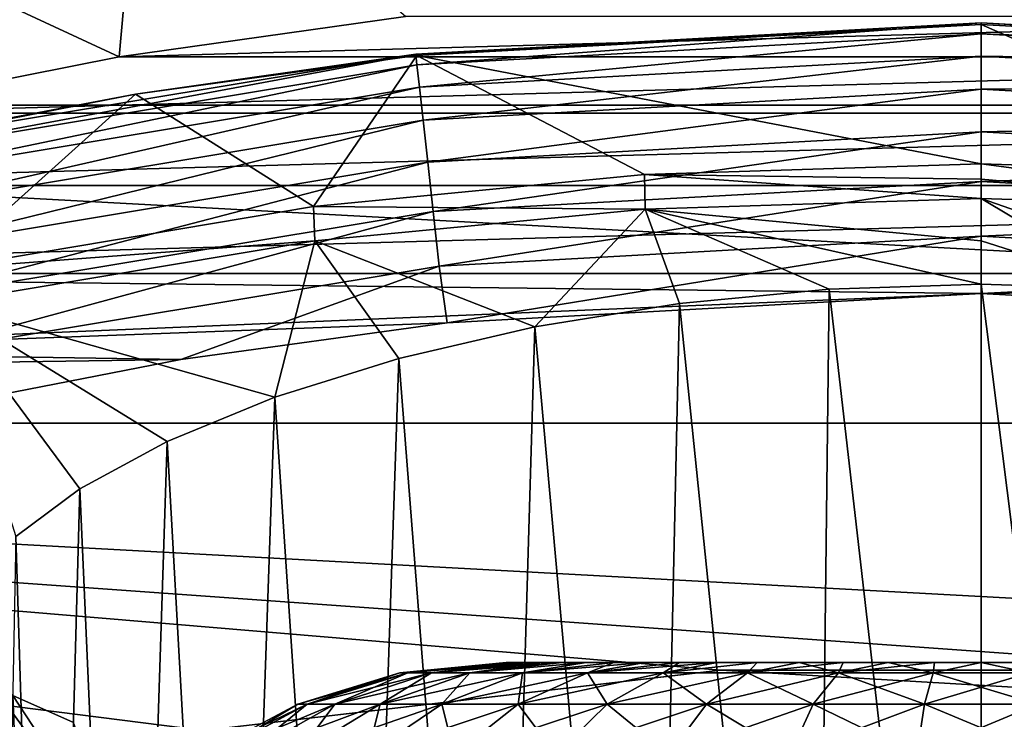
# Model space of a CAD drawing. Header units: metres. Extents: x -81 to 81, y -160 to 24.
# Tile 366 of 424: x -3.54 to 0.09, y 16.29 to 18.87. Entities that reach past the tile are written whole.
import ezdxf

# ---------------------------------------------------------------- set-up
doc = ezdxf.new("R2010")
doc.units = ezdxf.units.M
doc.layers.add('solid_501850_SW0001', color=7, linetype='CONTINUOUS')

msp = doc.modelspace()

# ---------------------------------------------------------------- linework, layer by layer
at = {"layer": 'solid_501850_SW0001'}
for points in [[(-3.088714, 19.705898, 48.653908), (-4.609802, 19.396812, 48.654121), (-3.175498, 18.731562, 54)], [(-3.088714, 19.705898, 48.653908), (-3.175498, 18.731562, 54), (-2.120815, 18.880449, 54)], [(-9.836944, 18.553551, 2), (-7.772657, 19.508612, 2), (9.836944, 18.553551, 2)], [(-7.772657, 19.508612, 2), (7.772657, 19.508612, 2), (9.836944, 18.553551, 2)], [(-4.609802, 19.396812, 48.654121), (-4.223247, 18.523478, 54), (-3.175498, 18.731562, 54)], [(2.120862, 18.880444, 54), (-2.120815, 18.880449, 54), (-3.175498, 18.731562, 54)], [(3.175545, 18.731554, 54), (2.120862, 18.880444, 54), (-3.175498, 18.731562, 54)], [(-2.083004, 18.741423, 54.919605), (0, 18.851082, 55.130589), (0, 18.856401, 54.919605)], [(-2.083004, 18.741423, 54.919605), (0, 18.856401, 54.919605), (-2.078663, 18.702162, 54.710777)], [(-2.083004, 18.741423, 54.919605), (-2.078779, 18.73667, 55.129597), (0, 18.851082, 55.130589)], [(0, 18.33707, 59.032978), (0, 18.851082, 55.130589), (-2.078779, 18.73667, 55.129597)], [(-2.078663, 18.702162, 54.710777), (0, 18.856401, 54.919605), (0, 18.816902, 54.710777)], [(0, 18.856401, 54.919605), (0, 18.851082, 55.130589), (2.078147, 18.736738, 55.129597)], [(0, 18.856401, 54.919605), (2.078147, 18.736738, 55.129597), (2.083102, 18.741415, 54.919605)], [(0, 18.856401, 54.919605), (2.083102, 18.741415, 54.919605), (0, 18.816902, 54.710777)], [(1.267307, 18.296041, 59.025124), (0, 18.851082, 55.130589), (0, 18.33707, 59.032978)], [(1.267307, 18.296041, 59.025124), (2.078147, 18.736738, 55.129597), (0, 18.851082, 55.130589)], [(-2.078663, 18.702162, 54.710777), (0, 18.816902, 54.710777), (-2.069569, 18.619923, 54.515015)], [(-2.069569, 18.619923, 54.515015), (0, 18.816902, 54.710777), (0, 18.734161, 54.515015)], [(0, 18.816902, 54.710777), (2.07876, 18.702154, 54.710777), (0, 18.734161, 54.515015)], [(2.083102, 18.741415, 54.919605), (2.07876, 18.702154, 54.710777), (0, 18.816902, 54.710777)], [(3.175545, 18.731554, 54), (-3.175498, 18.731562, 54), (-4.223247, 18.523478, 54)], [(4.223292, 18.523466, 54), (3.175545, 18.731554, 54), (-4.223247, 18.523478, 54)], [(-4.140142, 18.399446, 54.919605), (-3.115686, 18.593439, 55.128529), (-2.083004, 18.741423, 54.919605)], [(-4.140142, 18.399446, 54.919605), (-2.083004, 18.741423, 54.919605), (-4.131554, 18.360889, 54.710777)], [(-2.083004, 18.741423, 54.919605), (-2.078663, 18.702162, 54.710777), (-4.131554, 18.360889, 54.710777)], [(-2.083004, 18.741423, 54.919605), (-3.115686, 18.593439, 55.128529), (-2.078779, 18.73667, 55.129597)], [(-2.459455, 18.179604, 59.018349), (-2.078779, 18.73667, 55.129597), (-3.115686, 18.593439, 55.128529)], [(-2.459455, 18.179604, 59.018349), (-1.239717, 18.297846, 59.025238), (-2.078779, 18.73667, 55.129597)], [(-1.239717, 18.297846, 59.025238), (0, 18.33707, 59.032978), (-2.078779, 18.73667, 55.129597)], [(-2.069569, 18.619923, 54.515015), (0, 18.734161, 54.515015), (-2.056133, 18.498423, 54.341156)], [(-2.056133, 18.498423, 54.341156), (0, 18.734161, 54.515015), (0, 18.611919, 54.341156)], [(0, 18.734161, 54.515015), (2.069666, 18.619915, 54.515015), (0, 18.611919, 54.341156)], [(2.07876, 18.702154, 54.710777), (2.069666, 18.619915, 54.515015), (0, 18.734161, 54.515015)], [(-4.131554, 18.360889, 54.710777), (-2.078663, 18.702162, 54.710777), (-4.113564, 18.280128, 54.515015)], [(-2.078663, 18.702162, 54.710777), (-2.069569, 18.619923, 54.515015), (-4.113564, 18.280128, 54.515015)], [(-4.113564, 18.280128, 54.515015), (-2.069569, 18.619923, 54.515015), (-4.086986, 18.160812, 54.341156)], [(-2.069569, 18.619923, 54.515015), (-2.056133, 18.498423, 54.341156), (-4.086986, 18.160812, 54.341156)], [(2.069666, 18.619915, 54.515015), (2.05623, 18.498415, 54.341156), (0, 18.611919, 54.341156)], [(-3.833294, 17.949776, 59.015533), (-3.115686, 18.593439, 55.128529), (-4.145945, 18.393166, 55.127003)], [(-4.140142, 18.399446, 54.919605), (-4.145945, 18.393166, 55.127003), (-3.115686, 18.593439, 55.128529)], [(-3.833294, 17.949776, 59.015533), (-2.459455, 18.179604, 59.018349), (-3.115686, 18.593439, 55.128529)], [(-2.056133, 18.498423, 54.341156), (0, 18.611919, 54.341156), (-2.038962, 18.343147, 54.19706)], [(-2.038962, 18.343147, 54.19706), (0, 18.611919, 54.341156), (0, 18.455698, 54.19706)], [(0, 18.611919, 54.341156), (2.05623, 18.498415, 54.341156), (0, 18.455698, 54.19706)], [(-11.784824, 17.381531, 2), (-9.836944, 18.553551, 2), (11.784824, 17.381531, 2)], [(-9.836944, 18.553551, 2), (9.836944, 18.553551, 2), (11.784824, 17.381531, 2)], [(4.223292, 18.523466, 54), (-4.223247, 18.523478, 54), (-5.258722, 18.256914, 54)], [(5.258767, 18.256901, 54), (4.223292, 18.523466, 54), (-5.258722, 18.256914, 54)], [(-4.086986, 18.160812, 54.341156), (-2.056133, 18.498423, 54.341156), (-4.05302, 18.008327, 54.19706)], [(-2.056133, 18.498423, 54.341156), (-2.038962, 18.343147, 54.19706), (-4.05302, 18.008327, 54.19706)], [(2.05623, 18.498415, 54.341156), (2.03906, 18.34314, 54.19706), (0, 18.455698, 54.19706)], [(-2.038962, 18.343147, 54.19706), (0, 18.455698, 54.19706), (-2.018831, 18.161114, 54.08923)], [(-2.018831, 18.161114, 54.08923), (0, 18.455698, 54.19706), (0, 18.272554, 54.08923)], [(0, 18.455698, 54.19706), (2.03906, 18.34314, 54.19706), (0, 18.272554, 54.08923)], [(-4.05302, 18.008327, 54.19706), (-2.038962, 18.343147, 54.19706), (-4.0132, 17.829565, 54.08923)], [(-2.038962, 18.343147, 54.19706), (-2.018831, 18.161114, 54.08923), (-4.0132, 17.829565, 54.08923)], [(0, 18.280491, 59.407574), (0, 18.33707, 59.032978), (-1.239717, 18.297846, 59.025238)], [(2.03906, 18.34314, 54.19706), (2.01893, 18.161104, 54.08923), (0, 18.272554, 54.08923)], [(1.267307, 18.296041, 59.025124), (0, 18.33707, 59.032978), (1.264259, 18.168947, 59.771915)], [(0, 18.280491, 59.407574), (1.264259, 18.168947, 59.771915), (0, 18.33707, 59.032978)], [(-2.459455, 18.179604, 59.018349), (-1.237428, 18.170704, 59.77203), (-1.239717, 18.297846, 59.025238)], [(-1.239717, 18.297846, 59.025238), (-1.237428, 18.170704, 59.77203), (0, 18.209763, 59.779762)], [(0, 18.280491, 59.407574), (-1.239717, 18.297846, 59.025238), (0, 18.209763, 59.779762)], [(5.258767, 18.256901, 54), (-5.258722, 18.256914, 54), (-6.275395, 17.933437, 54)], [(6.27544, 17.933422, 54), (5.258767, 18.256901, 54), (-6.275395, 17.933437, 54)], [(-2.018831, 18.161114, 54.08923), (0, 18.272554, 54.08923), (-1.996651, 17.960541, 54.022541)], [(-1.996651, 17.960541, 54.022541), (0, 18.272554, 54.08923), (0, 18.070759, 54.022541)], [(0, 18.280491, 59.407574), (0, 18.209763, 59.779762), (1.264259, 18.168947, 59.771915)], [(0, 18.272554, 54.08923), (2.01893, 18.161104, 54.08923), (0, 18.070759, 54.022541)], [(-3.833294, 17.949776, 59.015533), (-2.454481, 18.05304, 59.764378), (-2.459455, 18.179604, 59.018349)], [(-2.459455, 18.179604, 59.018349), (-2.454481, 18.05304, 59.764378), (-1.237428, 18.170704, 59.77203)], [(0, 18.053535, 60.515163), (0, 18.209763, 59.779762), (-1.237428, 18.170704, 59.77203)], [(0.559758, 17.875805, 61.292011), (0, 18.209763, 59.779762), (0, 18.053535, 60.515163)], [(1.111032, 17.823277, 61.418365), (1.264259, 18.168947, 59.771915), (0, 18.209763, 59.779762)], [(0.559758, 17.875805, 61.292011), (1.111032, 17.823277, 61.418365), (0, 18.209763, 59.779762)], [(-4.0132, 17.829565, 54.08923), (-2.018831, 18.161114, 54.08923), (-3.969324, 17.632597, 54.022541)], [(-2.018831, 18.161114, 54.08923), (-1.996651, 17.960541, 54.022541), (-3.969324, 17.632597, 54.022541)], [(-1.643944, 17.737122, 61.629547), (-1.237428, 18.170704, 59.77203), (-2.454481, 18.05304, 59.764378)], [(-1.643944, 17.737122, 61.629547), (-1.111052, 17.823273, 61.418373), (-1.237428, 18.170704, 59.77203)], [(0, 17.893444, 61.25), (0, 18.053535, 60.515163), (-1.237428, 18.170704, 59.77203)], [(-0.559768, 17.875803, 61.292015), (0, 17.893444, 61.25), (-1.237428, 18.170704, 59.77203)], [(-1.111052, 17.823273, 61.418373), (-0.559768, 17.875803, 61.292015), (-1.237428, 18.170704, 59.77203)], [(2.01893, 18.161104, 54.08923), (1.99675, 17.960531, 54.022541), (0, 18.070759, 54.022541)], [(-1.996651, 17.960541, 54.022541), (0, 18.070759, 54.022541), (-1.966864, 17.751425, 54)], [(0, 18.070759, 54.022541), (0, 17.859646, 54), (-1.966864, 17.751425, 54)], [(0, 18.070759, 54.022541), (1.99675, 17.960531, 54.022541), (0, 17.859646, 54)], [(-3.833294, 17.949776, 59.015533), (-3.827794, 17.82395, 59.759834), (-2.454481, 18.05304, 59.764378)], [(-2.602003, 17.477022, 62.299614), (-2.454481, 18.05304, 59.764378), (-3.827794, 17.82395, 59.759834)], [(-2.602003, 17.477022, 62.299614), (-2.145114, 17.620308, 61.924129), (-2.454481, 18.05304, 59.764378)], [(-2.145114, 17.620308, 61.924129), (-1.643944, 17.737122, 61.629547), (-2.454481, 18.05304, 59.764378)], [(0.559758, 17.875805, 61.292011), (0, 18.053535, 60.515163), (0, 17.893444, 61.25)], [(0, 17.859646, 54), (-6.275395, 17.933437, 54), (-7.27099, 17.553694, 54)], [(0, 17.859646, 54), (6.27544, 17.933422, 54), (-6.275395, 17.933437, 54)], [(-3.969324, 17.632597, 54.022541), (-1.996651, 17.960541, 54.022541), (-2.948768, 17.61587, 54)], [(-1.996651, 17.960541, 54.022541), (-1.966864, 17.751425, 54), (-2.948768, 17.61587, 54)], [(1.99675, 17.960531, 54.022541), (1.967337, 17.751377, 54), (0, 17.859646, 54)], [(0, 17.859646, 54), (1.967337, 17.751377, 54), (6.27544, 17.933422, 54)], [(0, 13, 61.25), (0, 17.893444, 61.25), (-0.559768, 17.875803, 61.292015)], [(0.617232, 13, 61.301144), (0.559758, 17.875805, 61.292011), (0, 17.893444, 61.25)], [(0, 13, 61.25), (0.617232, 13, 61.301144), (0, 17.893444, 61.25)], [(-1.966864, 17.751425, 54), (0, 17.859646, 54), (-7.27099, 17.553694, 54)], [(-0.617232, 13, 61.301144), (-0.559768, 17.875803, 61.292015), (-1.111052, 17.823273, 61.418373)], [(-0.617232, 13, 61.301144), (0, 13, 61.25), (-0.559768, 17.875803, 61.292015)], [(-3.320518, 17.140249, 63.257397), (-3.827794, 17.82395, 59.759834), (-3.557027, 16.964121, 63.812542)], [(-2.998691, 17.314102, 62.748257), (-2.602003, 17.477022, 62.299614), (-3.827794, 17.82395, 59.759834)], [(-3.320518, 17.140249, 63.257397), (-2.998691, 17.314102, 62.748257), (-3.827794, 17.82395, 59.759834)], [(-1.217595, 13, 61.453175), (-1.111052, 17.823273, 61.418373), (-1.643944, 17.737122, 61.629547)], [(-0.617232, 13, 61.301144), (-1.111052, 17.823273, 61.418373), (-1.217595, 13, 61.453175)], [(-2.948768, 17.61587, 54), (-1.966864, 17.751425, 54), (-7.27099, 17.553694, 54)], [(-1.784764, 13, 61.701954), (-1.643944, 17.737122, 61.629547), (-2.145114, 17.620308, 61.924129)], [(-1.217595, 13, 61.453175), (-1.643944, 17.737122, 61.629547), (-1.784764, 13, 61.701954)], [(-3.925088, 17.426151, 54), (-2.948768, 17.61587, 54), (-7.27099, 17.553694, 54)], [(-3.969324, 17.632597, 54.022541), (-2.948768, 17.61587, 54), (-3.925088, 17.426151, 54)], [(-2.30329, 13, 62.040718), (-2.145114, 17.620308, 61.924129), (-2.602003, 17.477022, 62.299614)], [(-1.784764, 13, 61.701954), (-2.145114, 17.620308, 61.924129), (-2.30329, 13, 62.040718)], [(-2.758916, 13, 62.460144), (-2.602003, 17.477022, 62.299614), (-2.998691, 17.314102, 62.748257)], [(-2.30329, 13, 62.040718), (-2.602003, 17.477022, 62.299614), (-2.758916, 13, 62.460144)], [(-13.59501, 16.005497, 2), (-11.784824, 17.381531, 2), (-2.865022, 16.249355, 2)], [(-11.784824, 17.381531, 2), (0.959782, 16.472063, 2), (-0.959782, 16.472063, 2)], [(-11.784824, 17.381531, 2), (13.59501, 16.005497, 2), (0.959782, 16.472063, 2)], [(-11.784824, 17.381531, 2), (-0.959782, 16.472063, 2), (-2.865022, 16.249355, 2)], [(-11.784824, 17.381531, 2), (11.784824, 17.381531, 2), (13.59501, 16.005497, 2)], [(-3.139362, 13, 62.948929), (-2.998691, 17.314102, 62.748257), (-3.320518, 17.140249, 63.257397)], [(-2.758916, 13, 62.460144), (-2.998691, 17.314102, 62.748257), (-3.139362, 13, 62.948929)], [(-3.434141, 13, 63.493622), (-3.320518, 17.140249, 63.257397), (-3.557027, 16.964121, 63.812542)], [(-3.139362, 13, 62.948929), (-3.320518, 17.140249, 63.257397), (-3.434141, 13, 63.493622)], [(-3.434141, 13, 63.493622), (-3.557027, 16.964121, 63.812542), (-3.635238, 13, 64.079399)], [(-3.704762, 16.498074, 65.580727), (-4.67918, 15.401982, 68.852676), (-3.137466, 15.722574, 68.889114)], [(-3.568058, 16.378319, 66.153893), (-3.704762, 16.498074, 65.580727), (-3.137466, 15.722574, 68.889114)], [(-2.1415, 16.461308, 65), (-1.75, 16.5, 65), (-1.7417, 16.5, 64.829811)], [(-2.112293, 16.461308, 65.352478), (-1.75, 16.5, 65), (-2.1415, 16.461308, 65)], [(-2.112293, 16.461308, 64.647522), (-2.1415, 16.461308, 65), (-1.7417, 16.5, 64.829811)], [(-2.112293, 16.461308, 65.352478), (-1.716689, 16.5, 65.339798), (-1.7417, 16.5, 65.170189)], [(-2.025468, 16.461308, 65.695343), (-1.716689, 16.5, 65.339798), (-2.112293, 16.461308, 65.352478)], [(-2.112293, 16.461308, 65.352478), (-1.7417, 16.5, 65.170189), (-1.75, 16.5, 65)], [(-2.112293, 16.461308, 64.647522), (-1.7417, 16.5, 64.829811), (-1.716689, 16.5, 64.660202)], [(-2.112293, 16.461308, 64.647522), (-1.716689, 16.5, 64.660202), (-1.675055, 16.5, 64.493362)], [(-2.112293, 16.461308, 64.647522), (-1.675055, 16.5, 64.493362), (-2.025468, 16.461308, 64.304657)], [(-2.025468, 16.461308, 65.695343), (-1.617257, 16.5, 65.668564), (-1.675055, 16.5, 65.506638)], [(-1.883393, 16.461308, 66.019241), (-1.617257, 16.5, 65.668564), (-2.025468, 16.461308, 65.695343)], [(-2.025468, 16.461308, 65.695343), (-1.675055, 16.5, 65.506638), (-1.716689, 16.5, 65.339798)], [(-2.025468, 16.461308, 64.304657), (-1.675055, 16.5, 64.493362), (-1.617257, 16.5, 64.331436)], [(-2.025468, 16.461308, 64.304657), (-1.617257, 16.5, 64.331436), (-1.543932, 16.5, 64.176125)], [(-2.025468, 16.461308, 64.304657), (-1.543932, 16.5, 64.176125), (-1.883393, 16.461308, 63.980759)], [(-1.883393, 16.461308, 66.019241), (-1.455715, 16.5, 65.971283), (-1.543932, 16.5, 65.823875)], [(-1.689944, 16.461308, 66.315338), (-1.455715, 16.5, 65.971283), (-1.883393, 16.461308, 66.019241)], [(-1.883393, 16.461308, 66.019241), (-1.543932, 16.5, 65.823875), (-1.617257, 16.5, 65.668564)], [(-1.883393, 16.461308, 63.980759), (-1.543932, 16.5, 64.176125), (-1.455715, 16.5, 64.028717)], [(-1.883393, 16.461308, 63.980759), (-1.455715, 16.5, 64.028717), (-1.689944, 16.461308, 63.684662)], [(-1.7417, 16.5, 64.829811), (-1.75, 16.5, 65), (-1.7417, 16.5, 65.170189)], [(-1.7417, 16.5, 64.829811), (-1.7417, 16.5, 65.170189), (-1.716689, 16.5, 65.339798)], [(-1.716689, 16.5, 64.660202), (-1.7417, 16.5, 64.829811), (-1.716689, 16.5, 65.339798)], [(-1.716689, 16.5, 64.660202), (-1.716689, 16.5, 65.339798), (-1.675055, 16.5, 65.506638)], [(-1.675055, 16.5, 64.493362), (-1.716689, 16.5, 64.660202), (-1.675055, 16.5, 65.506638)], [(-1.689944, 16.461308, 66.315338), (-1.353409, 16.5, 66.109406), (-1.455715, 16.5, 65.971283)], [(-1.450398, 16.461308, 66.575554), (-1.353409, 16.5, 66.109406), (-1.689944, 16.461308, 66.315338)], [(-1.689944, 16.461308, 63.684662), (-1.455715, 16.5, 64.028717), (-1.353409, 16.5, 63.890594)], [(-1.689944, 16.461308, 63.684662), (-1.353409, 16.5, 63.890594), (-1.238056, 16.5, 63.763184)], [(-1.689944, 16.461308, 63.684662), (-1.238056, 16.5, 63.763184), (-1.450398, 16.461308, 63.424446)], [(-1.675055, 16.5, 64.493362), (-1.675055, 16.5, 65.506638), (-1.617257, 16.5, 65.668564)], [(-1.617257, 16.5, 64.331436), (-1.675055, 16.5, 64.493362), (-1.617257, 16.5, 65.668564)], [(-1.617257, 16.5, 64.331436), (-1.617257, 16.5, 65.668564), (-1.543932, 16.5, 65.823875)], [(-1.543932, 16.5, 64.176125), (-1.617257, 16.5, 64.331436), (-1.543932, 16.5, 65.823875)], [(-1.543932, 16.5, 64.176125), (-1.543932, 16.5, 65.823875), (-1.455715, 16.5, 65.971283)], [(-1.455715, 16.5, 64.028717), (-1.543932, 16.5, 64.176125), (-1.455715, 16.5, 65.971283)], [(-1.455715, 16.5, 64.028717), (-1.455715, 16.5, 65.971283), (-1.353409, 16.5, 66.109406)], [(-1.353409, 16.5, 63.890594), (-1.455715, 16.5, 64.028717), (-1.353409, 16.5, 66.109406)], [(-1.450398, 16.461308, 66.575554), (-1.110779, 16.5, 66.35228), (-1.238056, 16.5, 66.236816)], [(-1.171289, 16.461308, 66.792793), (-1.110779, 16.5, 66.35228), (-1.450398, 16.461308, 66.575554)], [(-1.450398, 16.461308, 66.575554), (-1.238056, 16.5, 66.236816), (-1.353409, 16.5, 66.109406)], [(-1.450398, 16.461308, 63.424446), (-1.238056, 16.5, 63.763184), (-1.110779, 16.5, 63.64772)], [(-1.450398, 16.461308, 63.424446), (-1.110779, 16.5, 63.64772), (-0.972792, 16.5, 63.545292)], [(-1.450398, 16.461308, 63.424446), (-0.972792, 16.5, 63.545292), (-1.171289, 16.461308, 63.207207)], [(-1.353409, 16.5, 63.890594), (-1.353409, 16.5, 66.109406), (-1.238056, 16.5, 66.236816)], [(-1.238056, 16.5, 63.763184), (-1.353409, 16.5, 63.890594), (-1.238056, 16.5, 66.236816)], [(-1.238056, 16.5, 63.763184), (-1.238056, 16.5, 66.236816), (-1.110779, 16.5, 66.35228)], [(-1.110779, 16.5, 63.64772), (-1.238056, 16.5, 63.763184), (-1.110779, 16.5, 66.35228)], [(-1.171289, 16.461308, 66.792793), (-0.82544, 16.5, 66.543098), (-0.972792, 16.5, 66.454704)], [(-0.860231, 16.461308, 66.961128), (-0.82544, 16.5, 66.543098), (-1.171289, 16.461308, 66.792793)], [(-1.171289, 16.461308, 66.792793), (-0.972792, 16.5, 66.454704), (-1.110779, 16.5, 66.35228)], [(-1.171289, 16.461308, 63.207207), (-0.972792, 16.5, 63.545292), (-0.82544, 16.5, 63.456902)], [(-1.171289, 16.461308, 63.207207), (-0.82544, 16.5, 63.456902), (-0.860231, 16.461308, 63.038872)], [(-1.110779, 16.5, 63.64772), (-1.110779, 16.5, 66.35228), (-0.972792, 16.5, 66.454704)], [(-0.972792, 16.5, 63.545292), (-1.110779, 16.5, 63.64772), (-0.972792, 16.5, 66.454704)], [(-0.972792, 16.5, 63.545292), (-0.972792, 16.5, 66.454704), (-0.82544, 16.5, 66.543098)], [(-0.82544, 16.5, 63.456902), (-0.972792, 16.5, 63.545292), (-0.82544, 16.5, 66.543098)], [(-0.860231, 16.461308, 66.961128), (-0.67012, 16.5, 66.616615), (-0.82544, 16.5, 66.543098)], [(-0.525707, 16.461308, 67.075974), (-0.67012, 16.5, 66.616615), (-0.860231, 16.461308, 66.961128)], [(-0.860231, 16.461308, 63.038872), (-0.82544, 16.5, 63.456902), (-0.67012, 16.5, 63.383389)], [(-0.860231, 16.461308, 63.038872), (-0.67012, 16.5, 63.383389), (-0.508322, 16.5, 63.325455)], [(-0.860231, 16.461308, 63.038872), (-0.508322, 16.5, 63.325455), (-0.525707, 16.461308, 62.92403)], [(-0.82544, 16.5, 63.456902), (-0.82544, 16.5, 66.543098), (-0.67012, 16.5, 66.616615)], [(-0.67012, 16.5, 63.383389), (-0.82544, 16.5, 63.456902), (-0.67012, 16.5, 66.616615)], [(-0.67012, 16.5, 63.383389), (-0.67012, 16.5, 66.616615), (-0.508322, 16.5, 66.674545)], [(-0.525707, 16.461308, 67.075974), (-0.508322, 16.5, 66.674545), (-0.67012, 16.5, 66.616615)], [(-0.508322, 16.5, 63.325455), (-0.67012, 16.5, 63.383389), (-0.508322, 16.5, 66.674545)], [(-0.525707, 16.461308, 67.075974), (-0.341616, 16.5, 66.716331), (-0.508322, 16.5, 66.674545)], [(-0.176844, 16.461308, 67.134186), (-0.341616, 16.5, 66.716331), (-0.525707, 16.461308, 67.075974)], [(-0.525707, 16.461308, 62.92403), (-0.508322, 16.5, 63.325455), (-0.341616, 16.5, 63.283669)], [(-0.525707, 16.461308, 62.92403), (-0.341616, 16.5, 63.283669), (-0.171625, 16.5, 63.258438)], [(-0.525707, 16.461308, 62.92403), (-0.171625, 16.5, 63.258438), (-0.176844, 16.461308, 62.865814)], [(-0.508322, 16.5, 63.325455), (-0.508322, 16.5, 66.674545), (-0.341616, 16.5, 66.716331)], [(-0.341616, 16.5, 63.283669), (-0.508322, 16.5, 63.325455), (-0.341616, 16.5, 66.716331)], [(-0.341616, 16.5, 63.283669), (-0.341616, 16.5, 66.716331), (-0.171625, 16.5, 66.741562)], [(-0.176844, 16.461308, 67.134186), (-0.171625, 16.5, 66.741562), (-0.341616, 16.5, 66.716331)], [(-0.171625, 16.5, 63.258438), (-0.341616, 16.5, 63.283669), (-0.171625, 16.5, 66.741562)], [(-0.176844, 16.461308, 67.134186), (0, 16.5, 66.75), (-0.171625, 16.5, 66.741562)], [(0.176844, 16.461308, 67.134186), (0, 16.5, 66.75), (-0.176844, 16.461308, 67.134186)], [(-0.176844, 16.461308, 62.865814), (-0.171625, 16.5, 63.258438), (0, 16.5, 63.25)], [(-0.176844, 16.461308, 62.865814), (0, 16.5, 63.25), (0.176844, 16.461308, 62.865814)], [(-0.171625, 16.5, 63.258438), (-0.171625, 16.5, 66.741562), (0, 16.5, 66.75)], [(0, 16.5, 63.25), (-0.171625, 16.5, 63.258438), (0, 16.5, 66.75)], [(0, 16.5, 63.25), (0, 16.5, 66.75), (0.171625, 16.5, 66.741562)], [(0.176844, 16.461308, 67.134186), (0.171625, 16.5, 66.741562), (0, 16.5, 66.75)], [(0.171625, 16.5, 63.258438), (0, 16.5, 63.25), (0.171625, 16.5, 66.741562)], [(0.176844, 16.461308, 62.865814), (0, 16.5, 63.25), (0.171625, 16.5, 63.258438)], [(2.865234, 16.249321), (-2.865234, 16.249321), (-0.959095, 16.472101)], [(-0.959782, 16.472063, 2), (-0.959095, 16.472101), (-2.865234, 16.249321)], [(-2.865022, 16.249355, 2), (-0.959782, 16.472063, 2), (-2.865234, 16.249321)], [(-2.1415, 16.461308, 65), (-2.518216, 16.346577, 65), (-2.483871, 16.346577, 65.414482)], [(-2.112293, 16.461308, 64.647522), (-2.518216, 16.346577, 65), (-2.1415, 16.461308, 65)], [(-2.112293, 16.461308, 64.647522), (-2.483871, 16.346577, 64.585518), (-2.518216, 16.346577, 65)], [(-2.112293, 16.461308, 65.352478), (-2.483871, 16.346577, 65.414482), (-2.381772, 16.346577, 65.817665)], [(-2.112293, 16.461308, 65.352478), (-2.1415, 16.461308, 65), (-2.483871, 16.346577, 65.414482)], [(-2.025468, 16.461308, 64.304657), (-2.381772, 16.346577, 64.182335), (-2.483871, 16.346577, 64.585518)], [(-2.112293, 16.461308, 64.647522), (-2.025468, 16.461308, 64.304657), (-2.483871, 16.346577, 64.585518)], [(-2.025468, 16.461308, 65.695343), (-2.381772, 16.346577, 65.817665), (-2.214705, 16.346577, 66.19854)], [(-2.025468, 16.461308, 65.695343), (-2.112293, 16.461308, 65.352478), (-2.381772, 16.346577, 65.817665)], [(-1.883393, 16.461308, 63.980759), (-2.214705, 16.346577, 63.80146), (-2.381772, 16.346577, 64.182335)], [(-2.025468, 16.461308, 64.304657), (-1.883393, 16.461308, 63.980759), (-2.381772, 16.346577, 64.182335)], [(-1.883393, 16.461308, 66.019241), (-2.214705, 16.346577, 66.19854), (-1.987226, 16.346577, 66.546722)], [(-1.883393, 16.461308, 66.019241), (-2.025468, 16.461308, 65.695343), (-2.214705, 16.346577, 66.19854)], [(-1.689944, 16.461308, 63.684662), (-1.987226, 16.346577, 63.453281), (-2.214705, 16.346577, 63.80146)], [(-1.883393, 16.461308, 63.980759), (-1.689944, 16.461308, 63.684662), (-2.214705, 16.346577, 63.80146)], [(-1.689944, 16.461308, 66.315338), (-1.987226, 16.346577, 66.546722), (-1.705541, 16.346577, 66.852715)], [(-1.689944, 16.461308, 66.315338), (-1.883393, 16.461308, 66.019241), (-1.987226, 16.346577, 66.546722)], [(-1.450398, 16.461308, 63.424446), (-1.705541, 16.346577, 63.147289), (-1.987226, 16.346577, 63.453281)], [(-1.689944, 16.461308, 63.684662), (-1.450398, 16.461308, 63.424446), (-1.987226, 16.346577, 63.453281)], [(-1.450398, 16.461308, 66.575554), (-1.705541, 16.346577, 66.852715), (-1.377333, 16.346577, 67.10817)], [(-1.450398, 16.461308, 66.575554), (-1.689944, 16.461308, 66.315338), (-1.705541, 16.346577, 66.852715)], [(-1.171289, 16.461308, 63.207207), (-1.377333, 16.346577, 62.891834), (-1.705541, 16.346577, 63.147289)], [(-1.450398, 16.461308, 63.424446), (-1.171289, 16.461308, 63.207207), (-1.705541, 16.346577, 63.147289)], [(-1.171289, 16.461308, 66.792793), (-1.450398, 16.461308, 66.575554), (-1.377333, 16.346577, 67.10817)], [(-1.171289, 16.461308, 66.792793), (-1.377333, 16.346577, 67.10817), (-1.011556, 16.346577, 67.306114)], [(-0.860231, 16.461308, 63.038872), (-1.011556, 16.346577, 62.693886), (-1.377333, 16.346577, 62.891834)], [(-1.171289, 16.461308, 63.207207), (-0.860231, 16.461308, 63.038872), (-1.377333, 16.346577, 62.891834)], [(-0.860231, 16.461308, 66.961128), (-1.171289, 16.461308, 66.792793), (-1.011556, 16.346577, 67.306114)], [(-0.860231, 16.461308, 66.961128), (-1.011556, 16.346577, 67.306114), (-0.618185, 16.346577, 67.441162)], [(-0.525707, 16.461308, 62.92403), (-0.618185, 16.346577, 62.558842), (-1.011556, 16.346577, 62.693886)], [(-0.860231, 16.461308, 63.038872), (-0.525707, 16.461308, 62.92403), (-1.011556, 16.346577, 62.693886)], [(-0.959782, 16.472063, 2), (0.959782, 16.472063, 2), (-0.959095, 16.472101)], [(2.865234, 16.249321), (-0.959095, 16.472101), (0.959095, 16.472101)], [(0.959782, 16.472063, 2), (0.959095, 16.472101), (-0.959095, 16.472101)], [(-0.525707, 16.461308, 67.075974), (-0.860231, 16.461308, 66.961128), (-0.618185, 16.346577, 67.441162)], [(-0.525707, 16.461308, 67.075974), (-0.618185, 16.346577, 67.441162), (-0.207953, 16.346577, 67.509613)], [(-0.176844, 16.461308, 62.865814), (-0.207953, 16.346577, 62.490387), (-0.618185, 16.346577, 62.558842)], [(-0.525707, 16.461308, 62.92403), (-0.176844, 16.461308, 62.865814), (-0.618185, 16.346577, 62.558842)], [(-0.176844, 16.461308, 67.134186), (-0.525707, 16.461308, 67.075974), (-0.207953, 16.346577, 67.509613)], [(-0.176844, 16.461308, 67.134186), (-0.207953, 16.346577, 67.509613), (0.207953, 16.346577, 67.509613)], [(0.176844, 16.461308, 62.865814), (0.207953, 16.346577, 62.490387), (-0.207953, 16.346577, 62.490387)], [(-0.176844, 16.461308, 62.865814), (0.176844, 16.461308, 62.865814), (-0.207953, 16.346577, 62.490387)], [(0.176844, 16.461308, 67.134186), (-0.176844, 16.461308, 67.134186), (0.207953, 16.346577, 67.509613)], [(-3.635238, 13, 65.920601), (-3.568058, 16.378319, 66.153893), (-3.434141, 13, 66.506378)], [(-3.343772, 16.278963, 66.697556), (-3.568058, 16.378319, 66.153893), (-3.137466, 15.722574, 68.889114)], [(-3.434141, 13, 66.506378), (-3.568058, 16.378319, 66.153893), (-3.343772, 16.278963, 66.697556)], [(-2.518216, 16.346577, 65), (-2.865148, 16.160254, 65), (-2.826071, 16.160254, 65.471588)], [(-2.483871, 16.346577, 64.585518), (-2.865148, 16.160254, 65), (-2.518216, 16.346577, 65)], [(-2.483871, 16.346577, 64.585518), (-2.826071, 16.160254, 64.528412), (-2.865148, 16.160254, 65)], [(-2.483871, 16.346577, 65.414482), (-2.826071, 16.160254, 65.471588), (-2.709906, 16.160254, 65.930313)], [(-2.483871, 16.346577, 65.414482), (-2.518216, 16.346577, 65), (-2.826071, 16.160254, 65.471588)], [(-2.381772, 16.346577, 64.182335), (-2.709906, 16.160254, 64.069687), (-2.826071, 16.160254, 64.528412)], [(-2.483871, 16.346577, 64.585518), (-2.381772, 16.346577, 64.182335), (-2.826071, 16.160254, 64.528412)], [(-2.381772, 16.346577, 65.817665), (-2.709906, 16.160254, 65.930313), (-2.519823, 16.160254, 66.363663)], [(-2.381772, 16.346577, 65.817665), (-2.483871, 16.346577, 65.414482), (-2.709906, 16.160254, 65.930313)], [(-2.214705, 16.346577, 63.80146), (-2.519823, 16.160254, 63.636341), (-2.709906, 16.160254, 64.069687)], [(-2.381772, 16.346577, 64.182335), (-2.214705, 16.346577, 63.80146), (-2.709906, 16.160254, 64.069687)], [(-2.214705, 16.346577, 66.19854), (-2.519823, 16.160254, 66.363663), (-2.261004, 16.160254, 66.759811)], [(-2.214705, 16.346577, 66.19854), (-2.381772, 16.346577, 65.817665), (-2.519823, 16.160254, 66.363663)], [(-1.987226, 16.346577, 63.453281), (-2.261004, 16.160254, 63.240189), (-2.519823, 16.160254, 63.636341)], [(-2.214705, 16.346577, 63.80146), (-1.987226, 16.346577, 63.453281), (-2.519823, 16.160254, 63.636341)], [(-1.987226, 16.346577, 66.546722), (-2.261004, 16.160254, 66.759811), (-1.940512, 16.160254, 67.107956)], [(-1.987226, 16.346577, 66.546722), (-2.214705, 16.346577, 66.19854), (-2.261004, 16.160254, 66.759811)], [(-1.705541, 16.346577, 63.147289), (-1.940512, 16.160254, 62.89204), (-2.261004, 16.160254, 63.240189)], [(-1.987226, 16.346577, 63.453281), (-1.705541, 16.346577, 63.147289), (-2.261004, 16.160254, 63.240189)], [(-1.705541, 16.346577, 66.852715), (-1.987226, 16.346577, 66.546722), (-1.940512, 16.160254, 67.107956)], [(-1.705541, 16.346577, 66.852715), (-1.940512, 16.160254, 67.107956), (-1.567087, 16.160254, 67.398605)], [(-1.377333, 16.346577, 62.891834), (-1.567087, 16.160254, 62.601395), (-1.940512, 16.160254, 62.89204)], [(-1.705541, 16.346577, 63.147289), (-1.377333, 16.346577, 62.891834), (-1.940512, 16.160254, 62.89204)], [(-1.377333, 16.346577, 67.10817), (-1.705541, 16.346577, 66.852715), (-1.567087, 16.160254, 67.398605)], [(-1.377333, 16.346577, 67.10817), (-1.567087, 16.160254, 67.398605), (-1.150917, 16.160254, 67.623825)], [(-1.011556, 16.346577, 62.693886), (-1.150917, 16.160254, 62.376175), (-1.567087, 16.160254, 62.601395)], [(-1.377333, 16.346577, 62.891834), (-1.011556, 16.346577, 62.693886), (-1.567087, 16.160254, 62.601395)], [(-1.011556, 16.346577, 67.306114), (-1.377333, 16.346577, 67.10817), (-1.150917, 16.160254, 67.623825)], [(-1.011556, 16.346577, 67.306114), (-1.150917, 16.160254, 67.623825), (-0.703352, 16.160254, 67.777473)], [(-0.618185, 16.346577, 62.558842), (-0.703352, 16.160254, 62.222527), (-1.150917, 16.160254, 62.376175)], [(-1.011556, 16.346577, 62.693886), (-0.618185, 16.346577, 62.558842), (-1.150917, 16.160254, 62.376175)], [(-0.618185, 16.346577, 67.441162), (-1.011556, 16.346577, 67.306114), (-0.703352, 16.160254, 67.777473)], [(-0.618185, 16.346577, 67.441162), (-0.703352, 16.160254, 67.777473), (-0.236602, 16.160254, 67.855362)], [(-0.207953, 16.346577, 62.490387), (-0.236602, 16.160254, 62.144638), (-0.703352, 16.160254, 62.222527)], [(-0.618185, 16.346577, 62.558842), (-0.207953, 16.346577, 62.490387), (-0.703352, 16.160254, 62.222527)], [(-0.207953, 16.346577, 67.509613), (-0.618185, 16.346577, 67.441162), (-0.236602, 16.160254, 67.855362)], [(-0.207953, 16.346577, 67.509613), (-0.236602, 16.160254, 67.855362), (0.236602, 16.160254, 67.855362)], [(0.207953, 16.346577, 62.490387), (0.236602, 16.160254, 62.144638), (-0.236602, 16.160254, 62.144638)], [(-0.207953, 16.346577, 62.490387), (0.207953, 16.346577, 62.490387), (-0.236602, 16.160254, 62.144638)], [(0.207953, 16.346577, 67.509613), (-0.207953, 16.346577, 67.509613), (0.236602, 16.160254, 67.855362)]]:
    msp.add_3dface(points, dxfattribs=at)

doc.saveas('drawing.dxf')
